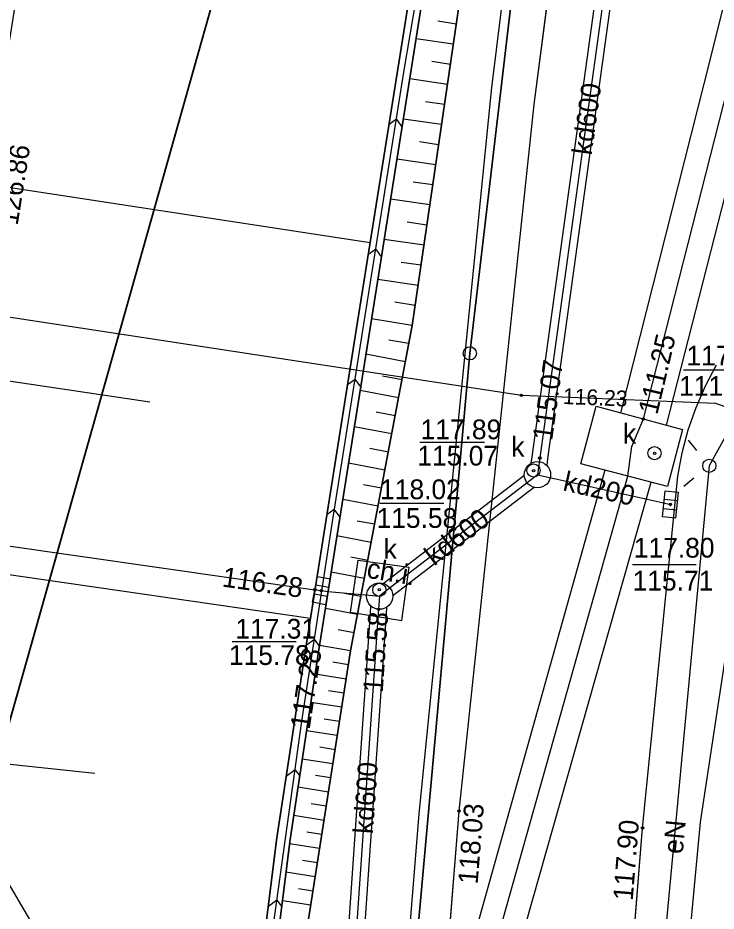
# Model space of a CAD drawing. Extents: x 6424617 to 6425697, y 5665845 to 5667190.
# Drawn here: x 6425265.37 to 6425291.91, y 5666007.19 to 5666041.12 of the extents above; entities that cross this region are included whole.
import ezdxf

# ---------------------------------------------------------------- set-up
doc = ezdxf.new("R2010")
doc.units = 0
for name, color, linetype in [('Warstwa 1', 7, 'Continuous'), ('Warstwa 10', 7, 'Continuous'), ('Warstwa 12', 7, 'Continuous'), ('Warstwa 13', 7, 'Continuous'), ('Warstwa 14', 7, 'Continuous'), ('Warstwa 15', 7, 'Continuous'), ('Warstwa 16', 7, 'Continuous'), ('Warstwa 2', 7, 'Continuous'), ('Warstwa 20', 7, 'Continuous'), ('Warstwa 21', 7, 'Continuous'), ('Warstwa 25', 7, 'Continuous'), ('Warstwa 4', 7, 'Continuous'), ('Warstwa 5', 7, 'Continuous'), ('Warstwa 6', 7, 'Continuous'), ('Warstwa 61', 7, 'Continuous'), ('Warstwa 8', 7, 'Continuous'), ('Warstwa 9', 7, 'Continuous')]:
    doc.layers.add(name, color=color, linetype=linetype)

msp = doc.modelspace()

# ---------------------------------------------------------------- linework, layer by layer
at = {"layer": 'Warstwa 1'}
for p, q in [((6425255.27, 5665979.789), (6425282.481, 5666076.105)), ((6425255.27, 5665979.789), (6425282.481, 5666076.105)), ((6425282.55, 5666028.38), (6425286.06, 5666058.16)), ((6425282.55, 5666028.38), (6425286.06, 5666058.16)), ((6425277.55, 5665972.9), (6425282.55, 5666028.38)), ((6425277.55, 5665972.9), (6425282.55, 5666028.38))]:
    msp.add_line(p, q, dxfattribs=at)
at = {"layer": 'Warstwa 10'}
msp.add_lwpolyline([(6425210.49, 5666038.08), (6425284.51, 5666026.79), (6425291.89, 5666026.49), (6425295.79, 5666025.09)], dxfattribs=at)
msp.add_circle((6425282.55, 5666028.38), 0.25, dxfattribs=at)
at = {"layer": 'Warstwa 12'}
for points in [[(6425296.951, 5666064.788), (6425295.25, 5666053.85), (6425296.27, 5666045.89), (6425293.86, 5666028.56), (6425292.43, 5666025.52), (6425291.65, 5666024.11), (6425288.83, 5665994.17), (6425287.83, 5665975.92), (6425286.82, 5665964.33), (6425286.44, 5665955.11), (6425286.26, 5665944.52), (6425287.12, 5665932.84), (6425287.31, 5665930.43), (6425287.34, 5665928.83), (6425286.89, 5665913.09), (6425286.83, 5665910.71), (6425286.37, 5665909.71), (6425285.66, 5665909.37), (6425284.056, 5665908.782)], [(6425284.879, 5666024.208), (6425284.913, 5666024.451), (6425287.713, 5666044.691), (6425289.283, 5666056.031), (6425290.508, 5666064.866)], [(6425291.112, 5666064.859), (6425289.877, 5666055.949), (6425288.307, 5666044.609), (6425285.507, 5666024.369), (6425285.473, 5666024.125)], [(6425298.01, 5666064.782), (6425291.439, 5666038.612), (6425288.274, 5666026.121)], [(6425290.019, 5666025.654), (6425292.967, 5666037.138), (6425299.882, 5666064.753)], [(6425249.853, 5665916.451), (6425257.322, 5665986.265), (6425257.996, 5665991.774), (6425259.902, 5665998.815), (6425278.784, 5665998.07), (6425290.152, 5665998.127), (6425291.322, 5666010.577), (6425294.028, 5666028.454), (6425294.307, 5666029.462), (6425299.552, 5666046.846), (6425301.479, 5666055.643), (6425302.424, 5666061.292)], [(6425287.684, 5666023.946), (6425282.447, 5666005.291), (6425275.204, 5665980.1), (6425270.449, 5665963.779)], [(6425279.253, 5666019.642), (6425279.467, 5666019.808), (6425284.426, 5666023.607), (6425284.62, 5666023.759)], [(6425285.12, 5666023.77), (6425285.76, 5666023.63), (6425289.86, 5666022.71), (6425290.17, 5666022.64)], [(6425271.911, 5665962.632), (6425271.911, 5665962.632), (6425277.06, 5665980.223), (6425284.151, 5666004.833), (6425289.436, 5666023.482)], [(6425284.99, 5666023.287), (6425284.794, 5666023.133), (6425279.833, 5666019.332), (6425279.62, 5666019.167)], [(6425258.26, 5665997.77), (6425258.29, 5665998.01), (6425261.52, 5666021.31), (6425261.56, 5666021.55), (6425261.81, 5666021.52), (6425276.66, 5666019.4), (6425276.91, 5666019.37), (6425277.16, 5666019.34), (6425278.45, 5666019.22), (6425279.12, 5666019.16)], [(6425275.146, 5665966.144), (6425275.151, 5665966.222), (6425275.381, 5665968.843), (6425277.061, 5665993.77), (6425278.771, 5666018.522), (6425278.791, 5666018.784)], [(6425279.389, 5666018.738), (6425279.369, 5666018.478), (6425277.659, 5665993.73), (6425275.979, 5665968.797), (6425275.749, 5665966.178), (6425275.745, 5665966.107)]]:
    msp.add_lwpolyline(points, dxfattribs=at)
at = {"layer": 'Warstwa 14'}
for p, q in [((6425283.112, 5666024.994), (6425280.656, 5666024.994)), ((6425281.568, 5666022.678), (6425279.129, 5666022.678)), ((6425291.146, 5666020.352), (6425288.735, 5666020.352)), ((6425275.944, 5666017.42), (6425273.522, 5666017.42))]:
    msp.add_line(p, q, dxfattribs=at)
msp.add_lwpolyline([(6425292.998, 5666027.739), (6425290.672, 5666027.739)], dxfattribs=at)
for centre in [(6425284.51, 5666026.79), (6425289.147, 5666025.888), (6425289.569, 5666024.588), (6425285.21, 5666024.41), (6425284.97, 5666023.93), (6425290.17, 5666022.64), (6425276.66, 5666019.4), (6425276.91, 5666019.37), (6425279.11, 5666019.4), (6425279.082, 5666018.661)]:
    msp.add_circle(centre, 0.045, dxfattribs=at)
at = {"layer": 'Warstwa 16'}
msp.add_lwpolyline([(6425287.351, 5666026.368), (6425290.636, 5666025.489), (6425290.056, 5666023.318), (6425286.771, 5666024.188)], close=True, dxfattribs=at)
for centre in [(6425285.12, 5666023.77), (6425279.12, 5666019.16)]:
    msp.add_circle(centre, 0.5, dxfattribs=at)
at = {"layer": 'Warstwa 2'}
msp.add_lwpolyline([(6425287.05, 5666064.908), (6425285.764, 5666058.117), (6425284.41, 5666046.878), (6425283.378, 5666038.474), (6425280.609, 5666010.885), (6425279.628, 5665998.679), (6425277.712, 5665977.877)], dxfattribs=at)
msp.add_circle((6425291.65, 5666024.11), 0.25, dxfattribs=at)
at = {"layer": 'Warstwa 20'}
msp.add_lwpolyline([(6425274.949, 5665987.159), (6425275.559, 5665987.138), (6425275.769, 5665999.899), (6425275.8, 5666002.709), (6425276.166, 5666005.273), (6425278.02, 5666017.084), (6425280.364, 5666029.435), (6425282.145, 5666041.647), (6425284.433, 5666053.68), (6425286.419, 5666064.915)], dxfattribs=at)
at = {"layer": 'Warstwa 21'}
for points in [[(6425301.664, 5665952.011), (6425297.112, 5665953.505), (6425231.404, 5666065.578)], [(6425274.449, 5665987.148), (6425274.3, 5665999.965), (6425274.385, 5666002.465), (6425274.649, 5666005.431), (6425275.221, 5666009.982), (6425276.3, 5666017.115), (6425278.285, 5666029.573), (6425280.181, 5666041.473), (6425282.269, 5666054.099), (6425284.15, 5666064.943)], [(6425274.949, 5665987.159), (6425274.8, 5665999.956), (6425274.885, 5666002.436), (6425275.148, 5666005.382), (6425275.72, 5666009.913), (6425276.799, 5666017.046), (6425278.784, 5666029.504), (6425280.679, 5666041.384), (6425282.768, 5666054.01), (6425284.664, 5666064.936)]]:
    msp.add_lwpolyline(points, dxfattribs=at)
at = {"layer": 'Warstwa 25'}
for centre in [(6425276.3, 5666017.115), (6425282.141, 5666010.997), (6425289.112, 5666010.351)]:
    msp.add_circle(centre, 0.045, dxfattribs=at)
at = {"layer": 'Warstwa 4'}
for p, q in [((6425289.939, 5666022.84), (6425290.437, 5666022.788)), ((6425289.903, 5666022.492), (6425290.401, 5666022.44)), ((6425276.696, 5666019.587), (6425277.188, 5666019.497)), ((6425276.632, 5666019.243), (6425277.124, 5666019.153))]:
    msp.add_line(p, q, dxfattribs=at)
for points in [[(6425291.178, 5666024.693), (6425290.864, 5666025.082)], [(6425291.067, 5666023.638), (6425290.678, 5666023.324)]]:
    msp.add_lwpolyline(points, dxfattribs=at)
for points in [[(6425289.87, 5666022.168), (6425289.973, 5666023.163), (6425290.47, 5666023.112), (6425290.367, 5666022.117)], [(6425276.574, 5666018.924), (6425276.755, 5666019.907), (6425277.246, 5666019.816), (6425277.065, 5666018.833)]]:
    msp.add_lwpolyline(points, close=True, dxfattribs=at)
for centre in [(6425289.569, 5666024.588), (6425284.97, 5666023.93), (6425279.11, 5666019.4)]:
    msp.add_circle(centre, 0.25, dxfattribs=at)
at = {"layer": 'Warstwa 6'}
for points in [[(6425325.89, 5666241.74), (6425306.64, 5666159.22), (6425302.03, 5666141.46), (6425286.06, 5666058.16), (6425282.55, 5666028.38), (6425277.55, 5665972.9), (6425261.42, 5665964.23), (6425258.752, 5665937.662), (6425276.622, 5665932.707), (6425278.506, 5665940.485), (6425294.186, 5666005.104), (6425300.721, 5666032.019), (6425302.837, 5666040.775), (6425307.383, 5666059.502), (6425320.3, 5666112.75), (6425321.48, 5666117.61), (6425331.55, 5666159.11), (6425352.539, 5666245.598)], [(6425312.278, 5666201.804), (6425305.245, 5666173.41), (6425290.169, 5666109.024), (6425288.966, 5666103.799), (6425282.481, 5666076.105), (6425255.27, 5665979.789), (6425246.948, 5665948.976), (6425244.899, 5665943.26), (6425258.752, 5665937.662), (6425261.42, 5665964.23), (6425277.55, 5665972.9), (6425282.55, 5666028.38), (6425286.06, 5666058.16), (6425302.03, 5666141.46), (6425306.64, 5666159.22), (6425325.89, 5666241.74)], [(6425242.84, 5666212.49), (6425237.49, 5666195.18), (6425235.64, 5666175.69), (6425221.4, 5666109.24), (6425216.06, 5666092.43), (6425215.14, 5666072.15), (6425206.5, 5666014.74), (6425201.44, 5665996.89), (6425200.56, 5665980.59), (6425215.3, 5665971.39), (6425213.05, 5665952.08), (6425244.899, 5665943.26), (6425246.948, 5665948.976), (6425255.27, 5665979.789), (6425282.481, 5666076.105), (6425288.966, 5666103.799), (6425290.169, 5666109.024), (6425305.245, 5666173.41), (6425312.278, 5666201.804)], [(6425278.103, 5665959.614), (6425278.208, 5665959.931), (6425278.299, 5665960.252), (6425278.376, 5665960.577), (6425278.438, 5665960.905), (6425278.485, 5665961.235), (6425278.518, 5665961.567), (6425280.005, 5665984.097), (6425282.141, 5666010.997), (6425284.997, 5666037.835), (6425287.195, 5666054.87), (6425288.581, 5666064.589), (6425288.629, 5666064.889)], [(6425286.951, 5665983.181), (6425289.112, 5666010.351), (6425290.454, 5666023.721), (6425290.62, 5666024.605), (6425290.851, 5666025.474), (6425291.146, 5666026.323), (6425291.503, 5666027.148), (6425291.921, 5666027.944)]]:
    msp.add_lwpolyline(points, dxfattribs=at)
at = {"layer": 'Warstwa 61'}
for points in [[(6425290.81, 5666064.863), (6425290.805, 5666064.825), (6425289.58, 5666055.99), (6425289.58, 5666055.99), (6425289.58, 5666055.99), (6425288.01, 5666044.65), (6425285.21, 5666024.41), (6425285.12, 5666023.77), (6425284.61, 5666023.37), (6425279.65, 5666019.57), (6425279.12, 5666019.16), (6425279.07, 5666018.5), (6425277.36, 5665993.75), (6425275.68, 5665968.82), (6425275.45, 5665966.2), (6425275.439, 5665966.023), (6425275.41, 5665965.55), (6425274.76, 5665965.59), (6425248.45, 5665967.08), (6425247.95, 5665967.11)], [(6425269.78, 5665962.199), (6425271.18, 5665963.206), (6425276.132, 5665980.161), (6425283.299, 5666005.062), (6425288.56, 5666023.714), (6425288.702, 5666024.841), (6425289.147, 5666025.888), (6425292.203, 5666037.875), (6425298.894, 5666064.561), (6425298.946, 5666064.768)]]:
    msp.add_lwpolyline(points, dxfattribs=at)
at = {"layer": 'Warstwa 8'}
for p, q in [((6425284.997, 5666037.835), (6425287.195, 5666054.87)), ((6425282.141, 5666010.997), (6425284.997, 5666037.835)), ((6425291.503, 5666027.148), (6425291.921, 5666027.944)), ((6425291.146, 5666026.323), (6425291.503, 5666027.148)), ((6425290.851, 5666025.474), (6425291.146, 5666026.323)), ((6425290.62, 5666024.605), (6425290.851, 5666025.474)), ((6425290.454, 5666023.721), (6425290.62, 5666024.605)), ((6425289.112, 5666010.351), (6425290.454, 5666023.721)), ((6425280.005, 5665984.097), (6425282.141, 5666010.997)), ((6425286.951, 5665983.181), (6425289.112, 5666010.351))]:
    msp.add_line(p, q, dxfattribs=at)
msp.add_lwpolyline([(6425210.49, 5666038.08), (6425284.51, 5666026.79)], dxfattribs=at)
at = {"layer": 'Warstwa 9'}
for p, q in [((6425280.04, 5666039.054), (6425284.407, 5666064.94)), ((6425282.034, 5666040.884), (6425281.334, 5666040.994)), ((6425281.922, 5666040.12), (6425280.51, 5666040.327)), ((6425281.811, 5666039.357), (6425281.1, 5666039.461)), ((6425277.338, 5666022.076), (6425280.04, 5666039.054)), ((6425281.7, 5666038.594), (6425280.267, 5666038.803)), ((6425281.589, 5666037.831), (6425280.867, 5666037.936)), ((6425279.482, 5666037.083), (6425279.758, 5666037.283)), ((6425279.977, 5666036.982), (6425279.758, 5666037.283)), ((6425281.477, 5666037.068), (6425280.024, 5666037.279)), ((6425281.365, 5666036.305), (6425280.634, 5666036.411)), ((6425281.254, 5666035.541), (6425279.781, 5666035.756)), ((6425264.186, 5666034.819), (6425278.766, 5666032.593)), ((6425281.143, 5666034.778), (6425280.401, 5666034.886)), ((6425281.032, 5666034.015), (6425279.538, 5666034.233)), ((6425280.92, 5666033.251), (6425280.169, 5666033.361)), ((6425280.809, 5666032.488), (6425279.295, 5666032.709)), ((6425278.694, 5666032.143), (6425278.972, 5666032.344)), ((6425279.189, 5666032.045), (6425278.972, 5666032.344)), ((6425280.698, 5666031.725), (6425279.936, 5666031.836)), ((6425280.587, 5666030.962), (6425279.052, 5666031.185)), ((6425280.476, 5666030.198), (6425279.704, 5666030.319)), ((6425280.364, 5666029.435), (6425278.814, 5666029.694)), ((6425280.234, 5666028.749), (6425279.47, 5666028.885)), ((6425280.104, 5666028.063), (6425278.6, 5666028.349)), ((6425263.14, 5666027.616), (6425270.385, 5666026.537)), ((6425277.907, 5666027.203), (6425278.186, 5666027.405)), ((6425278.402, 5666027.107), (6425278.186, 5666027.405)), ((6425279.974, 5666027.376), (6425279.232, 5666027.518)), ((6425279.843, 5666026.69), (6425278.38, 5666026.968)), ((6425279.713, 5666026.004), (6425278.992, 5666026.141)), ((6425279.583, 5666025.318), (6425278.16, 5666025.589)), ((6425279.453, 5666024.632), (6425278.751, 5666024.766)), ((6425279.322, 5666023.946), (6425277.94, 5666024.209)), ((6425279.192, 5666023.26), (6425278.511, 5666023.389)), ((6425279.062, 5666022.573), (6425277.72, 5666022.828)), ((6425277.12, 5666022.263), (6425277.4, 5666022.466)), ((6425277.615, 5666022.169), (6425277.4, 5666022.466)), ((6425276.169, 5666014.411), (6425277.338, 5666022.076)), ((6425278.932, 5666021.887), (6425278.271, 5666022.012)), ((6425278.801, 5666021.201), (6425277.501, 5666021.448)), ((6425278.017, 5666018.554), (6425278.302, 5666020.53)), ((6425278.671, 5666020.515), (6425278.031, 5666020.637)), ((6425278.302, 5666020.53), (6425280.248, 5666020.255)), ((6425262.095, 5666020.412), (6425276.492, 5666018.323)), ((6425279.961, 5666018.229), (6425280.248, 5666020.255)), ((6425278.541, 5666019.829), (6425277.281, 5666020.069)), ((6425278.41, 5666019.142), (6425277.791, 5666019.26)), ((6425278.28, 5666018.456), (6425277.061, 5666018.688)), ((6425278.017, 5666018.554), (6425279.961, 5666018.229)), ((6425278.15, 5666017.77), (6425277.55, 5666017.879)), ((6425276.328, 5666017.291), (6425276.643, 5666017.523)), ((6425276.834, 5666017.264), (6425276.643, 5666017.523)), ((6425278.02, 5666017.084), (6425276.838, 5666017.289)), ((6425277.936, 5666016.547), (6425277.345, 5666016.645)), ((6425277.851, 5666016.01), (6425276.67, 5666016.196)), ((6425277.767, 5666015.474), (6425277.178, 5666015.566)), ((6425277.683, 5666014.937), (6425276.508, 5666015.122)), ((6425275.057, 5666006.497), (6425276.169, 5666014.411)), ((6425277.598, 5666014.4), (6425277.012, 5666014.492)), ((6425277.514, 5666013.863), (6425276.345, 5666014.047)), ((6425277.43, 5666013.326), (6425276.847, 5666013.418)), ((6425261.05, 5666013.208), (6425268.301, 5666012.438)), ((6425277.346, 5666012.789), (6425276.183, 5666012.972)), ((6425275.575, 5666012.322), (6425275.911, 5666012.575)), ((6425276.087, 5666012.341), (6425275.911, 5666012.575)), ((6425277.262, 5666012.252), (6425276.682, 5666012.343)), ((6425277.177, 5666011.715), (6425276.02, 5666011.897)), ((6425277.093, 5666011.178), (6425276.516, 5666011.27)), ((6425277.009, 5666010.642), (6425275.858, 5666010.824)), ((6425276.924, 5666010.105), (6425276.352, 5666010.196)), ((6425276.84, 5666009.568), (6425275.699, 5666009.748)), ((6425276.756, 5666009.031), (6425276.194, 5666009.12)), ((6425276.672, 5666008.494), (6425275.563, 5666008.669)), ((6425276.588, 5666007.957), (6425276.041, 5666008.043)), ((6425274.894, 5666007.38), (6425275.215, 5666007.623)), ((6425275.4, 5666007.378), (6425275.215, 5666007.623)), ((6425276.503, 5666007.42), (6425275.427, 5666007.59))]:
    msp.add_line(p, q, dxfattribs=at)
for points in [[(6425274.449, 5665987.148), (6425274.378, 5665987.143), (6425273.879, 5665987.11), (6425267.06, 5665986.2), (6425260.19, 5665986.2), (6425260.11, 5665995.62), (6425260.004, 5666006.005), (6425264.186, 5666034.819), (6425267.005, 5666052.474), (6425269.154, 5666065.123), (6425284.15, 5666064.943), (6425282.269, 5666054.099), (6425280.181, 5666041.473), (6425278.285, 5666029.573), (6425276.3, 5666017.115), (6425275.221, 5666009.982), (6425274.649, 5666005.431), (6425274.385, 5666002.465), (6425274.3, 5665999.965)], [(6425274.949, 5665987.159), (6425274.449, 5665987.148), (6425274.3, 5665999.965), (6425274.385, 5666002.465), (6425274.649, 5666005.431), (6425275.221, 5666009.982), (6425276.3, 5666017.115), (6425278.285, 5666029.573), (6425280.181, 5666041.473), (6425282.269, 5666054.099), (6425284.15, 5666064.943), (6425284.664, 5666064.936), (6425282.768, 5666054.01), (6425280.679, 5666041.384), (6425278.784, 5666029.504), (6425276.799, 5666017.046), (6425275.72, 5666009.913), (6425275.148, 5666005.382), (6425274.885, 5666002.436), (6425274.8, 5665999.956)], [(6425286.419, 5666064.915), (6425284.433, 5666053.68), (6425282.145, 5666041.647), (6425280.364, 5666029.435), (6425278.02, 5666017.084), (6425276.166, 5666005.273), (6425275.8, 5666002.709), (6425275.769, 5665999.899), (6425275.559, 5665987.138), (6425274.949, 5665987.159), (6425274.8, 5665999.956), (6425274.885, 5666002.436), (6425275.148, 5666005.382), (6425275.72, 5666009.913), (6425276.799, 5666017.046), (6425278.784, 5666029.504), (6425280.679, 5666041.384), (6425282.768, 5666054.01), (6425284.664, 5666064.936)]]:
    msp.add_lwpolyline(points, close=True, dxfattribs=at)

# ---------------------------------------------------------------- texts
at = {"layer": 'Warstwa 13'}
for s, rotation, p in [('kd600', 82.122, (6425287.175, 5666035.883)), ('kd200', 347.3557, (6425286.053, 5666023.18)), ('kd600', 37.4543, (6425281.195, 5666020.282)), ('kd600', 86.0468, (6425278.866, 5666010.109)), ('eN', 84.6201, (6425290.636, 5666009.343))]:
    msp.add_text(s, height=0.75, rotation=rotation, dxfattribs=at).set_placement(p)
at = {"layer": 'Warstwa 14'}
for s, height, rotation, p in [('111.25', 0.75, 76.6503, (6425289.672, 5666026.021)), ('115.07', 0.75, 82.122, (6425285.675, 5666025.04)), ('116.23', 0.6, 357.6746, (6425286.079, 5666026.458)), ('116.28', 0.75, 351.8763, (6425273.107, 5666019.528)), ('115.58', 0.75, 86.0468, (6425279.238, 5666015.477))]:
    msp.add_text(s, height=height, rotation=rotation, dxfattribs=at).set_placement(p)
for s, p in [('111.25', (6425290.504, 5666026.768)), ('115.07', (6425280.556, 5666024.118)), ('115.58', (6425279.005, 5666021.751)), ('115.71', (6425288.736, 5666019.371)), ('115.78', (6425273.394, 5666016.545))]:
    msp.add_text(s, height=0.75, dxfattribs=at).set_placement(p)
at = {"layer": 'Warstwa 15'}
for s, p in [('117.78', (6425290.783, 5666027.92)), ('117.89', (6425280.676, 5666025.118)), ('118.02', (6425279.14, 5666022.842)), ('117.80', (6425288.782, 5666020.622)), ('117.31', (6425273.638, 5666017.545))]:
    msp.add_text(s, height=0.75, dxfattribs=at).set_placement(p)
at = {"layer": 'Warstwa 25'}
for s, rotation, p in [('126.86', 80.9303, (6425265.363, 5666033.217)), ('117.28', 81.4001, (6425276.46, 5666014.073)), ('118.03', 85.4624, (6425282.845, 5666008.197)), ('117.90', 85.4509, (6425288.739, 5666007.575))]:
    msp.add_text(s, height=0.75, rotation=rotation, dxfattribs=at).set_placement(p)
at = {"layer": 'Warstwa 5'}
for p in [(6425288.369, 5666024.954), (6425284.125, 5666024.458), (6425279.277, 5666020.576)]:
    msp.add_text('k', height=0.75, dxfattribs=at).set_placement(p)
at = {"layer": 'Warstwa 9'}
msp.add_text('ch.i.', height=0.75, rotation=350.5069, dxfattribs=at).set_placement((6425278.597, 5666019.864))

doc.saveas('drawing.dxf')
